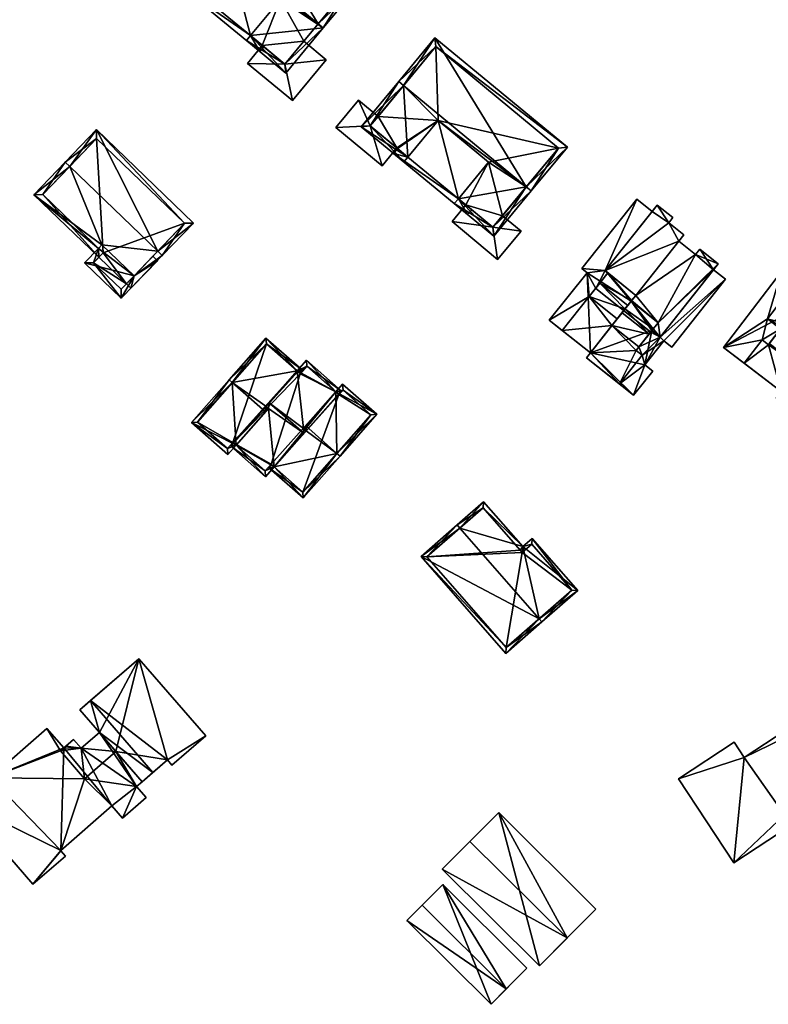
# Model space of a CAD drawing. Header units: inches. Extents: x 2685601 to 2690022, y 1235992 to 1239010.
# Tile 305 of 390: x 2689360 to 2689449, y 1237759 to 1237876. Entities that reach past the tile are written whole.
import ezdxf

# ---------------------------------------------------------------- set-up
doc = ezdxf.new("R2010")
doc.units = ezdxf.units.IN
doc.header["$MEASUREMENT"] = 0
doc.layers.add('Gebaeude Einzelhaus', color=10, linetype='Continuous')
doc.layers.add('Treibhaus', color=10, linetype='Continuous')

msp = doc.modelspace()

# ---------------------------------------------------------------- meshes
at = {"layer": 'Gebaeude Einzelhaus'}
mesh = msp.add_polyface(dxfattribs=at)
corners = [(2689395.465, 1237875.663, 497.485), (2689396.043, 1237875.185, 497.485), (2689400.353, 1237880.396, 493.787), (2689384.594, 1237893.431, 493.787), (2689380.861, 1237887.742, 497.485), (2689380.283, 1237888.22, 497.485), (2689381.381, 1237879.222, 494.184), (2689375.831, 1237882.838, 493.787), (2689380.903, 1237878.644, 493.787), (2689384.979, 1237883.571, 497.174), (2689390.976, 1237878.61, 497.174), (2689387.379, 1237874.261, 494.185), (2689391.591, 1237869.804, 493.787), (2689386.9, 1237873.683, 493.787), (2689399.296, 1237880.296, 494.198), (2689384.694, 1237892.375, 494.197), (2689376.888, 1237882.938, 494.184), (2689391.491, 1237870.86, 494.184), (2689384.979, 1237883.571, 496.19), (2689381.381, 1237879.222, 493.316), (2689387.379, 1237874.261, 493.316), (2689390.976, 1237878.61, 496.19), (2689379.669, 1237879.664, 492.934), (2689380.147, 1237880.242, 493.316), (2689388.489, 1237872.369, 492.934), (2689388.967, 1237872.947, 493.316), (2689388.8, 1237873.085, 491.044), (2689387.379, 1237874.261, 484.621), (2689388.8, 1237873.085, 484.621), (2689391.491, 1237870.86, 491.044), (2689393.74, 1237873.578, 491.044), (2689399.296, 1237880.296, 484.621), (2689393.74, 1237873.578, 484.621), (2689384.694, 1237892.375, 484.621), (2689379.137, 1237885.656, 491.044), (2689379.137, 1237885.656, 484.621), (2689376.888, 1237882.938, 491.044), (2689379.812, 1237880.52, 491.044), (2689381.381, 1237879.222, 484.621), (2689380.147, 1237880.242, 484.621), (2689379.812, 1237880.52, 484.621), (2689390.976, 1237878.61, 484.621), (2689384.979, 1237883.571, 484.621), (2689376.888, 1237882.938, 484.621), (2689391.491, 1237870.86, 484.621)]
mesh.append_faces([[corners[k] for k in face] for face in [(20, 22, 19), (19, 22, 23), (20, 24, 22), (20, 25, 24), (25, 20, 24), (24, 20, 22), (19, 23, 22), (19, 22, 20), (18, 20, 21), (18, 19, 20), (12, 17, 1), (1, 17, 0), (12, 13, 17), (17, 13, 11), (5, 16, 7), (7, 16, 8), (8, 16, 6), (5, 4, 16), (3, 15, 5), (5, 15, 4), (14, 1, 0), (3, 2, 15), (15, 2, 14), (14, 2, 1), (11, 1, 10), (13, 12, 11), (11, 12, 1), (10, 1, 9), (4, 9, 0), (0, 9, 1), (4, 6, 9), (5, 7, 4), (4, 7, 6), (6, 7, 8), (0, 3, 4), (4, 3, 5), (0, 2, 3), (0, 1, 2)]], dxfattribs={"color": 13})
mesh.append_faces([[corners[k] for k in face] for face in [(38, 42, 27), (27, 42, 41), (20, 19, 27), (27, 19, 38), (28, 32, 44), (35, 40, 43), (31, 42, 33), (33, 42, 35), (35, 42, 40), (40, 42, 39), (39, 42, 38), (27, 41, 28), (28, 41, 32), (32, 41, 31), (31, 41, 42), (39, 37, 40), (37, 16, 36), (37, 6, 16), (37, 19, 6), (39, 38, 37), (37, 38, 19), (16, 34, 36), (34, 33, 35), (34, 15, 33), (16, 4, 34), (34, 4, 15), (15, 31, 33), (15, 14, 31), (30, 17, 29), (30, 0, 17), (30, 14, 0), (32, 31, 30), (30, 31, 14), (20, 17, 11), (20, 26, 17), (17, 26, 29), (20, 27, 26), (26, 27, 28), (11, 21, 20), (11, 10, 21), (18, 21, 9), (9, 21, 10), (9, 6, 18), (18, 6, 19)]], dxfattribs={"color": 41})
mesh = msp.add_polyface(dxfattribs=at)
corners = [(2689391.491, 1237870.86, 491.044), (2689392.398, 1237866.518, 491.044), (2689396.41, 1237871.369, 491.044), (2689387.035, 1237870.951, 491.044), (2689393.74, 1237873.578, 491.044), (2689388.8, 1237873.085, 491.044), (2689392.398, 1237866.518, 484.621), (2689387.035, 1237870.951, 484.621), (2689396.41, 1237871.369, 484.621), (2689393.74, 1237873.578, 484.621), (2689388.8, 1237873.085, 484.621), (2689391.491, 1237870.86, 484.621)]
mesh.append_faces([[corners[k] for k in face] for face in [(3, 0, 5), (0, 2, 4), (3, 1, 0), (0, 1, 2)]], dxfattribs={"color": 13})
mesh.append_faces([[corners[k] for k in face] for face in [(6, 11, 8), (8, 11, 9), (6, 7, 11), (11, 7, 10), (7, 5, 10), (7, 3, 5), (4, 2, 9), (9, 2, 8), (2, 1, 8), (8, 1, 6), (1, 3, 6), (6, 3, 7)]], dxfattribs={"color": 41})
mesh = msp.add_polyface(dxfattribs=at)
corners = [(2689420.218, 1237856.243, 497.165), (2689425.105, 1237860.976, 493.467), (2689409.346, 1237874.011, 493.467), (2689420.795, 1237855.765, 497.165), (2689405.613, 1237868.322, 497.165), (2689405.035, 1237868.8, 497.165), (2689406.133, 1237859.802, 493.864), (2689400.584, 1237863.418, 493.467), (2689405.655, 1237859.224, 493.467), (2689409.731, 1237864.151, 496.854), (2689415.729, 1237859.19, 496.854), (2689412.131, 1237854.841, 493.865), (2689416.344, 1237850.384, 493.467), (2689411.653, 1237854.263, 493.467), (2689409.446, 1237872.955, 493.877), (2689424.049, 1237860.876, 493.877), (2689401.64, 1237863.518, 493.864), (2689416.244, 1237851.44, 493.864), (2689409.731, 1237864.151, 495.87), (2689406.133, 1237859.802, 492.996), (2689412.131, 1237854.842, 492.996), (2689415.729, 1237859.19, 495.87), (2689404.421, 1237860.244, 492.614), (2689404.899, 1237860.822, 492.996), (2689413.72, 1237853.528, 492.996), (2689413.241, 1237852.949, 492.614), (2689413.02, 1237854.106, 490.19), (2689412.131, 1237854.841, 484.477), (2689413.02, 1237854.106, 484.477), (2689416.244, 1237851.44, 490.19), (2689417.393, 1237852.828, 490.19), (2689424.049, 1237860.876, 484.477), (2689417.393, 1237852.828, 484.477), (2689409.446, 1237872.955, 484.477), (2689402.569, 1237864.641, 484.477), (2689402.569, 1237864.641, 490.19), (2689401.64, 1237863.518, 490.19), (2689404.812, 1237860.895, 490.19), (2689406.133, 1237859.802, 484.477), (2689404.899, 1237860.822, 484.477), (2689404.812, 1237860.895, 484.477), (2689416.244, 1237851.44, 484.477), (2689415.729, 1237859.19, 484.477), (2689409.731, 1237864.151, 484.477), (2689401.64, 1237863.518, 484.477)]
mesh.append_faces([[corners[k] for k in face] for face in [(22, 20, 25), (25, 20, 24), (22, 19, 20), (22, 23, 19), (20, 22, 25), (24, 20, 25), (22, 19, 23), (19, 22, 20), (18, 20, 21), (18, 19, 20), (0, 15, 3), (17, 0, 3), (12, 17, 3), (13, 17, 12), (11, 17, 13), (8, 16, 6), (7, 16, 8), (4, 16, 5), (14, 4, 5), (5, 16, 7), (2, 14, 5), (15, 14, 1), (3, 15, 1), (1, 14, 2), (0, 12, 3), (0, 11, 12), (12, 11, 13), (0, 10, 11), (4, 9, 0), (0, 9, 10), (4, 6, 9), (5, 7, 4), (4, 7, 6), (6, 7, 8), (0, 2, 4), (4, 2, 5), (3, 1, 0), (0, 1, 2)]], dxfattribs={"color": 13})
mesh.append_faces([[corners[k] for k in face] for face in [(38, 43, 27), (27, 43, 42), (20, 38, 27), (20, 19, 38), (34, 40, 44), (31, 43, 33), (33, 43, 34), (34, 43, 40), (40, 43, 39), (39, 43, 38), (32, 42, 31), (31, 42, 43), (32, 28, 42), (42, 28, 27), (32, 41, 28), (39, 37, 40), (37, 16, 36), (37, 19, 16), (16, 19, 6), (39, 38, 37), (37, 38, 19), (33, 35, 14), (14, 35, 4), (4, 35, 16), (16, 35, 36), (33, 34, 35), (14, 15, 33), (33, 15, 31), (0, 30, 15), (15, 30, 31), (31, 30, 32), (0, 17, 30), (30, 17, 29), (20, 17, 11), (20, 26, 17), (17, 26, 29), (20, 27, 26), (26, 27, 28), (21, 11, 10), (21, 20, 11), (18, 21, 9), (9, 21, 10), (9, 6, 18), (18, 6, 19)]], dxfattribs={"color": 41})
mesh = msp.add_polyface(dxfattribs=at)
corners = [(2689401.64, 1237863.518, 490.19), (2689403.045, 1237858.758, 490.19), (2689404.812, 1237860.895, 490.19), (2689397.54, 1237863.31, 490.19), (2689400.236, 1237866.571, 490.19), (2689402.569, 1237864.641, 490.19), (2689400.236, 1237866.571, 484.477), (2689402.569, 1237864.641, 484.477), (2689397.54, 1237863.31, 484.477), (2689403.045, 1237858.758, 484.477), (2689404.812, 1237860.895, 484.477), (2689401.64, 1237863.518, 484.477)]
mesh.append_faces([[corners[k] for k in face] for face in [(3, 0, 4), (4, 0, 5), (3, 1, 0), (0, 1, 2)]], dxfattribs={"color": 13})
mesh.append_faces([[corners[k] for k in face] for face in [(7, 11, 6), (6, 11, 8), (8, 11, 9), (9, 11, 10), (9, 10, 1), (1, 10, 2), (1, 3, 9), (9, 3, 8), (3, 4, 8), (8, 4, 6), (6, 5, 7), (6, 4, 5)]], dxfattribs={"color": 41})
mesh = msp.add_polyface(dxfattribs=at)
corners = [(2689376.358, 1237848.608, 495.21), (2689380.618, 1237851.954, 491.37), (2689369.063, 1237863.071, 491.37), (2689376.899, 1237848.088, 495.21), (2689365.884, 1237858.685, 495.21), (2689365.343, 1237859.205, 495.21), (2689373.528, 1237845.666, 492.305), (2689373.158, 1237844.2, 491.37), (2689372.618, 1237844.72, 491.37), (2689369.708, 1237849.34, 492.304), (2689361.603, 1237855.316, 491.37), (2689369.319, 1237848.935, 491.904), (2689369.339, 1237847.874, 491.37), (2689369.859, 1237848.415, 491.904), (2689379.558, 1237851.934, 491.906), (2689369.083, 1237862.011, 491.907), (2689362.663, 1237855.336, 491.903), (2689367.654, 1237847.204, 490.942), (2689372.013, 1237843.01, 490.942), (2689369.319, 1237848.935, 492.046), (2689376.305, 1237847.471, 493.787), (2689375.765, 1237847.991, 493.787), (2689369.859, 1237848.415, 492.046), (2689368.714, 1237847.224, 491.286), (2689371.993, 1237844.07, 491.287), (2689379.558, 1237851.934, 479.733), (2689372.618, 1237844.72, 479.733), (2689369.083, 1237862.011, 479.733), (2689362.663, 1237855.336, 479.733), (2689369.859, 1237848.415, 479.733), (2689369.339, 1237847.874, 479.733), (2689368.714, 1237847.224, 479.733), (2689371.993, 1237844.07, 479.733)]
mesh.append_faces([[corners[k] for k in face] for face in [(18, 6, 20), (20, 6, 21), (18, 24, 6), (19, 23, 17), (17, 23, 18), (18, 23, 24), (19, 22, 23), (19, 6, 9), (6, 20, 21), (6, 18, 20), (19, 17, 6), (6, 17, 18), (12, 11, 13), (5, 16, 10), (10, 16, 12), (12, 16, 11), (5, 4, 16), (2, 15, 5), (5, 15, 4), (3, 14, 1), (1, 14, 2), (2, 14, 15), (3, 0, 14), (6, 7, 8), (0, 3, 6), (6, 3, 7), (11, 12, 13), (9, 10, 11), (11, 10, 12), (9, 4, 10), (10, 4, 5), (6, 0, 9), (9, 0, 4), (6, 3, 0), (8, 7, 6), (6, 7, 3), (0, 2, 4), (4, 2, 5), (3, 1, 0), (0, 1, 2)]], dxfattribs={"color": 13})
mesh.append_faces([[corners[k] for k in face] for face in [(30, 26, 31), (31, 26, 32), (6, 24, 8), (8, 24, 26), (26, 24, 32), (24, 23, 32), (32, 23, 31), (23, 30, 31), (22, 12, 23), (23, 12, 30), (22, 13, 12), (19, 13, 22), (19, 11, 13), (19, 9, 11), (25, 29, 27), (27, 29, 28), (25, 26, 29), (29, 26, 30), (13, 29, 12), (12, 29, 30), (11, 29, 13), (11, 28, 29), (11, 16, 28), (16, 27, 28), (4, 15, 16), (16, 15, 27), (15, 14, 27), (27, 14, 25), (6, 14, 0), (6, 25, 14), (6, 8, 25), (25, 8, 26)]], dxfattribs={"color": 41})
mesh = msp.add_polyface(dxfattribs=at)
corners = [(2689440.363, 1237848.213, 495.387), (2689443.058, 1237847.09, 495.387), (2689440.91, 1237848.795, 495.387), (2689435.916, 1237840.093, 495.387), (2689436.144, 1237838.385, 495.387), (2689440.859, 1237848.836, 495.387), (2689433.243, 1237843.336, 495.387), (2689438.361, 1237849.78, 495.387), (2689437.174, 1237851.975, 495.387), (2689438.97, 1237850.548, 495.387), (2689429.595, 1237846.291, 495.387), (2689435.79, 1237854.09, 495.387), (2689437.669, 1237852.596, 495.387), (2689432.75, 1237842.717, 495.387), (2689432.696, 1237842.649, 495.387), (2689435.326, 1237839.348, 495.387), (2689435.173, 1237839.156, 495.387), (2689429.595, 1237846.291, 492.892), (2689426.839, 1237846.531, 492.892), (2689427.453, 1237846.043, 492.892), (2689433.385, 1237854.773, 492.892), (2689427.7, 1237843.193, 492.892), (2689422.961, 1237840.388, 492.892), (2689428.483, 1237844.176, 492.892), (2689424.5, 1237839.165, 492.892), (2689429.94, 1237846.012, 492.892), (2689435.192, 1237853.337, 492.892), (2689432.99, 1237831.456, 492.892), (2689435.261, 1237834.316, 492.892), (2689434.316, 1237835.066, 492.892), (2689434.018, 1237836.216, 492.892), (2689436.588, 1237837.925, 492.892), (2689431.301, 1237832.798, 492.892), (2689443.948, 1237845.251, 492.892), (2689437.533, 1237837.174, 492.892), (2689436.144, 1237838.385, 492.892), (2689442.506, 1237846.396, 492.892), (2689435.03, 1237838.976, 492.892), (2689435.173, 1237839.156, 492.892), (2689433.633, 1237837.216, 492.892), (2689433.295, 1237836.791, 492.892), (2689430.413, 1237839.774, 494.486), (2689434.83, 1237838.724, 495.895), (2689431.61, 1237841.281, 495.895), (2689433.633, 1237837.216, 494.486), (2689431.966, 1237841.73, 495.53), (2689432.696, 1237842.649, 494.783), (2689435.916, 1237840.093, 494.782), (2689427.7, 1237843.193, 494.486), (2689431.029, 1237840.549, 494.486), (2689428.966, 1237844.786, 495.895), (2689432.294, 1237842.143, 495.895), (2689429.94, 1237846.012, 494.811), (2689433.242, 1237843.337, 494.839), (2689431.301, 1237832.798, 494.486), (2689427.843, 1237836.508, 494.486), (2689427.374, 1237835.918, 494.486), (2689433.295, 1237836.791, 494.486), (2689424.5, 1237839.164, 494.486), (2689434.018, 1237836.216, 494.486), (2689443.058, 1237847.09, 482.502), (2689442.506, 1237846.396, 482.502), (2689440.91, 1237848.795, 482.502), (2689440.859, 1237848.836, 482.502), (2689440.363, 1237848.213, 482.502), (2689438.361, 1237849.78, 482.502), (2689438.97, 1237850.548, 482.502), (2689437.174, 1237851.975, 482.502), (2689437.669, 1237852.596, 482.502), (2689435.79, 1237854.09, 482.502), (2689435.193, 1237853.338, 482.502), (2689433.243, 1237843.336, 492.892), (2689432.696, 1237842.649, 492.892), (2689435.916, 1237840.093, 492.892), (2689429.595, 1237846.291, 482.502), (2689433.243, 1237843.336, 482.502), (2689435.916, 1237840.093, 482.502), (2689436.144, 1237838.385, 482.502), (2689435.173, 1237839.156, 482.502), (2689432.696, 1237842.649, 482.502), (2689433.385, 1237854.773, 482.502), (2689426.839, 1237846.531, 482.502), (2689427.453, 1237846.043, 482.502), (2689422.961, 1237840.388, 482.502), (2689427.843, 1237836.508, 482.502), (2689427.843, 1237836.508, 492.892), (2689427.374, 1237835.918, 492.892), (2689427.374, 1237835.918, 482.502), (2689432.99, 1237831.456, 482.502), (2689435.261, 1237834.316, 482.502), (2689434.316, 1237835.066, 482.502), (2689436.588, 1237837.925, 482.502), (2689437.533, 1237837.174, 482.502), (2689443.948, 1237845.251, 482.502), (2689435.03, 1237838.976, 494.486), (2689428.483, 1237844.176, 494.486)]
mesh.append_faces([[corners[k] for k in face] for face in [(58, 41, 48), (48, 41, 49), (41, 57, 44), (57, 54, 59), (58, 55, 41), (41, 55, 57), (57, 55, 54), (54, 55, 56), (50, 13, 52), (52, 13, 53), (50, 51, 13), (50, 45, 51), (50, 48, 45), (45, 48, 49), (45, 15, 46), (46, 15, 47), (43, 42, 45), (45, 42, 15), (44, 42, 41), (41, 42, 43), (30, 39, 40), (30, 35, 39), (39, 35, 37), (37, 35, 38), (35, 33, 36), (30, 31, 35), (35, 31, 33), (33, 31, 34), (27, 29, 32), (32, 29, 30), (30, 29, 31), (27, 28, 29), (20, 17, 26), (17, 23, 25), (21, 22, 24), (17, 19, 23), (23, 19, 21), (21, 19, 22), (20, 18, 17), (17, 18, 19), (4, 15, 16), (4, 3, 15), (3, 13, 14), (3, 6, 13), (10, 8, 11), (11, 8, 12), (6, 7, 10), (10, 7, 8), (8, 7, 9), (3, 0, 6), (6, 0, 7), (0, 2, 5), (4, 1, 3), (3, 1, 0), (0, 1, 2)]], dxfattribs={"color": 13})
mesh.append_faces([[corners[k] for k in face] for face in [(21, 24, 48), (48, 24, 58), (95, 94, 23), (23, 94, 37), (57, 39, 44), (57, 40, 39), (30, 40, 59), (59, 40, 57), (59, 54, 30), (30, 54, 32), (56, 32, 54), (56, 86, 32), (55, 85, 56), (56, 85, 86), (58, 85, 55), (58, 24, 85), (88, 90, 89), (91, 93, 92), (90, 77, 91), (91, 77, 93), (93, 77, 61), (90, 78, 77), (78, 79, 76), (79, 74, 75), (74, 80, 70), (74, 81, 80), (79, 82, 74), (74, 82, 81), (88, 84, 90), (90, 84, 78), (78, 84, 79), (79, 84, 82), (82, 84, 83), (88, 87, 84), (36, 33, 61), (61, 33, 93), (33, 34, 93), (93, 34, 92), (34, 31, 92), (92, 31, 91), (31, 29, 91), (91, 29, 90), (29, 28, 90), (90, 28, 89), (28, 27, 89), (89, 27, 88), (32, 88, 27), (32, 87, 88), (32, 86, 87), (85, 84, 86), (86, 84, 87), (24, 84, 85), (22, 83, 24), (24, 83, 84), (22, 19, 83), (83, 19, 82), (19, 18, 82), (82, 18, 81), (18, 20, 81), (81, 20, 80), (80, 26, 70), (80, 20, 26), (25, 48, 52), (52, 48, 50), (25, 21, 48), (45, 14, 51), (51, 14, 13), (45, 46, 14), (45, 49, 43), (43, 49, 41), (44, 16, 42), (42, 16, 15), (44, 37, 16), (16, 37, 38), (44, 39, 37), (75, 76, 79), (76, 77, 78), (76, 61, 77), (61, 62, 60), (75, 64, 76), (76, 64, 61), (61, 64, 62), (62, 64, 63), (74, 65, 75), (75, 65, 64), (70, 67, 74), (74, 67, 65), (65, 67, 66), (70, 69, 67), (67, 69, 68), (4, 16, 35), (35, 16, 38), (3, 47, 15), (46, 3, 14), (72, 47, 46), (46, 47, 3), (72, 73, 47), (53, 13, 6), (25, 10, 17), (25, 53, 10), (10, 53, 6), (25, 71, 53), (10, 26, 17), (26, 69, 70), (10, 11, 26), (26, 11, 69), (11, 12, 69), (69, 12, 68), (12, 8, 68), (68, 8, 67), (8, 9, 67), (67, 9, 66), (7, 66, 9), (7, 65, 66), (0, 64, 7), (7, 64, 65), (5, 63, 0), (0, 63, 64), (2, 62, 5), (5, 62, 63), (1, 60, 2), (2, 60, 62), (1, 36, 60), (60, 36, 61), (1, 4, 36), (36, 4, 35)]], dxfattribs={"color": 41})
mesh = msp.add_polyface(dxfattribs=at)
corners = [(2689416.244, 1237851.44, 490.19), (2689416.811, 1237847.631, 490.19), (2689419.6, 1237851.003, 490.19), (2689411.38, 1237852.124, 490.19), (2689417.393, 1237852.828, 490.19), (2689413.02, 1237854.106, 490.19), (2689417.393, 1237852.828, 484.477), (2689419.6, 1237851.003, 484.477), (2689411.38, 1237852.124, 484.477), (2689413.02, 1237854.106, 484.477), (2689416.811, 1237847.631, 484.477), (2689416.244, 1237851.44, 484.477)]
mesh.append_faces([[corners[k] for k in face] for face in [(3, 0, 5), (0, 2, 4), (3, 1, 0), (0, 1, 2)]], dxfattribs={"color": 13})
mesh.append_faces([[corners[k] for k in face] for face in [(11, 8, 9), (11, 10, 8), (6, 7, 11), (11, 7, 10), (2, 1, 7), (7, 1, 10), (1, 3, 10), (10, 3, 8), (8, 5, 9), (8, 3, 5), (7, 6, 2), (2, 6, 4)]], dxfattribs={"color": 41})
mesh = msp.add_polyface(dxfattribs=at)
corners = [(2689458.311, 1237834.745, 492.157), (2689457.821, 1237831.99, 492.157), (2689458.858, 1237833.348, 492.157), (2689456.205, 1237831.986, 492.157), (2689456.468, 1237831.786, 492.157), (2689458.159, 1237831.732, 492.157), (2689458.918, 1237834.283, 492.157), (2689459.414, 1237832.923, 492.157), (2689464.015, 1237838.953, 492.157), (2689463.046, 1237839.693, 492.157), (2689455.075, 1237827.235, 492.157), (2689453.76, 1237828.238, 492.157), (2689458.379, 1237831.565, 492.157), (2689458.911, 1237842.846, 492.157), (2689461.051, 1237841.213, 492.157), (2689458.911, 1237842.848, 492.157), (2689448.273, 1237838.04, 492.157), (2689450.479, 1237839.36, 492.157), (2689448.94, 1237840.534, 492.157), (2689449.03, 1237837.461, 492.157), (2689450.6, 1237846.166, 492.157), (2689452.268, 1237844.894, 492.157), (2689443.706, 1237837.134, 492.157), (2689446.158, 1237835.269, 492.157), (2689450.666, 1237839.606, 495.381), (2689454.615, 1237837.216, 494.954), (2689450.968, 1237839.999, 494.954), (2689453.977, 1237836.381, 495.861), (2689450.066, 1237838.819, 496.235), (2689453.714, 1237836.036, 496.235), (2689452.787, 1237834.821, 494.539), (2689449.139, 1237837.604, 494.539), (2689449.03, 1237837.461, 494.539), (2689448.273, 1237838.04, 494.539), (2689446.158, 1237835.269, 494.539), (2689450.568, 1237831.913, 494.539), (2689453.76, 1237828.238, 494.539), (2689449.97, 1237831.129, 494.539), (2689456.205, 1237831.986, 494.539), (2689456.468, 1237831.786, 494.539), (2689456.628, 1237832.54, 494.539), (2689453.101, 1237835.232, 494.539), (2689457.754, 1237834.015, 496.235), (2689454.226, 1237836.706, 496.235), (2689454.832, 1237837.5, 495.381), (2689458.36, 1237834.809, 495.381), (2689455.253, 1237838.051, 494.788), (2689458.788, 1237835.37, 494.778), (2689457.79, 1237841.378, 495.381), (2689461.051, 1237841.213, 495.381), (2689458.911, 1237842.846, 495.381), (2689458.788, 1237835.37, 495.381), (2689463.535, 1237840.333, 495.381), (2689461.541, 1237841.855, 495.381), (2689454.789, 1237842.97, 495.381), (2689455.133, 1237843.421, 495.381), (2689455.253, 1237838.051, 495.381), (2689450.968, 1237839.999, 495.381), (2689452.268, 1237844.894, 495.381), (2689448.94, 1237840.534, 495.381), (2689450.479, 1237839.36, 495.381), (2689454.615, 1237837.216, 495.381), (2689458.918, 1237834.283, 495.381), (2689458.311, 1237834.745, 495.381), (2689449.03, 1237837.461, 494.339), (2689450.568, 1237831.913, 492.157), (2689449.97, 1237831.129, 492.157), (2689458.311, 1237834.745, 494.539), (2689458.159, 1237831.732, 482.797), (2689458.379, 1237831.565, 482.797), (2689457.821, 1237831.99, 482.797), (2689458.858, 1237833.348, 482.797), (2689459.414, 1237832.923, 482.797), (2689464.015, 1237838.953, 482.797), (2689463.046, 1237839.693, 482.797), (2689461.052, 1237841.214, 482.797), (2689458.912, 1237842.847, 482.797), (2689457.945, 1237841.581, 492.157), (2689457.852, 1237841.459, 482.797), (2689457.852, 1237841.459, 492.157), (2689457.79, 1237841.378, 492.157), (2689457.79, 1237841.378, 482.797), (2689455.133, 1237843.421, 492.157), (2689455.133, 1237843.421, 482.797), (2689454.789, 1237842.97, 492.157), (2689454.789, 1237842.97, 482.797), (2689450.6, 1237846.166, 482.797), (2689443.706, 1237837.134, 482.797), (2689450.568, 1237831.913, 482.797), (2689449.97, 1237831.129, 482.797), (2689455.075, 1237827.235, 482.797), (2689463.535, 1237840.333, 482.797), (2689461.541, 1237841.855, 482.797), (2689454.615, 1237837.216, 492.157), (2689450.968, 1237839.999, 492.157), (2689455.253, 1237838.051, 492.157), (2689458.788, 1237835.37, 492.157)]
mesh.append_faces([[corners[k] for k in face] for face in [(62, 45, 63), (52, 51, 62), (62, 51, 45), (56, 57, 44), (44, 57, 61), (57, 59, 24), (24, 59, 60), (57, 58, 59), (56, 54, 57), (57, 54, 58), (51, 48, 56), (56, 48, 54), (54, 48, 55), (53, 49, 52), (52, 49, 51), (51, 49, 48), (48, 49, 50), (44, 45, 46), (46, 45, 47), (43, 42, 44), (44, 42, 45), (27, 42, 43), (27, 40, 42), (27, 41, 40), (32, 30, 31), (30, 40, 41), (30, 38, 40), (38, 36, 39), (32, 35, 30), (30, 35, 38), (38, 35, 36), (36, 35, 37), (32, 34, 35), (32, 33, 34), (29, 28, 30), (30, 28, 31), (27, 28, 29), (27, 24, 28), (27, 25, 24), (24, 25, 26), (16, 22, 23), (16, 18, 22), (22, 18, 20), (20, 18, 21), (19, 17, 16), (16, 17, 18), (13, 14, 15), (5, 4, 12), (12, 4, 10), (10, 4, 11), (6, 8, 9), (6, 7, 8), (0, 2, 6), (6, 2, 7), (5, 1, 4), (4, 1, 3), (3, 1, 0), (0, 1, 2)]], dxfattribs={"color": 13})
mesh.append_faces([[corners[k] for k in face] for face in [(75, 92, 74), (74, 92, 91), (62, 67, 6), (6, 67, 0), (62, 63, 67), (45, 51, 47), (47, 95, 96), (51, 46, 47), (47, 46, 95), (51, 56, 46), (56, 44, 46), (26, 25, 57), (57, 25, 61), (94, 93, 26), (26, 93, 25), (24, 26, 57), (60, 59, 17), (17, 59, 18), (59, 58, 18), (18, 58, 21), (54, 84, 58), (58, 84, 21), (55, 82, 54), (54, 82, 84), (48, 80, 55), (55, 80, 82), (48, 79, 80), (48, 77, 79), (48, 50, 77), (77, 50, 13), (14, 13, 49), (49, 13, 50), (92, 14, 53), (53, 14, 49), (92, 75, 14), (53, 52, 92), (92, 52, 91), (91, 9, 74), (9, 62, 6), (91, 52, 9), (9, 52, 62), (75, 78, 76), (75, 81, 78), (81, 85, 83), (85, 87, 86), (81, 88, 85), (85, 88, 87), (88, 90, 89), (90, 68, 69), (88, 70, 90), (90, 70, 68), (74, 71, 75), (75, 71, 81), (81, 71, 88), (88, 71, 70), (74, 73, 71), (71, 73, 72), (12, 10, 69), (69, 10, 90), (11, 90, 10), (11, 89, 90), (11, 66, 89), (66, 65, 89), (89, 65, 88), (23, 88, 65), (23, 87, 88), (23, 22, 87), (22, 20, 87), (87, 20, 86), (21, 86, 20), (21, 85, 86), (21, 84, 85), (82, 83, 84), (84, 83, 85), (80, 81, 82), (82, 81, 83), (79, 78, 80), (80, 78, 81), (76, 77, 13), (76, 78, 77), (77, 78, 79), (14, 76, 15), (14, 75, 76), (8, 73, 9), (9, 73, 74), (8, 7, 73), (73, 7, 72), (7, 2, 72), (72, 2, 71), (2, 1, 71), (71, 1, 70), (1, 5, 70), (70, 5, 68), (5, 12, 68), (68, 12, 69), (44, 61, 43), (43, 61, 27), (27, 61, 25), (42, 63, 45), (42, 67, 63), (42, 40, 67), (33, 64, 16), (16, 64, 19), (33, 32, 64), (31, 64, 32), (3, 40, 38), (3, 0, 40), (40, 0, 67), (4, 3, 39), (39, 3, 38), (11, 4, 36), (36, 4, 39), (66, 11, 37), (37, 11, 36), (65, 66, 35), (35, 66, 37), (23, 65, 34), (34, 65, 35), (16, 23, 33), (33, 23, 34), (27, 29, 41), (41, 29, 30), (31, 17, 64), (64, 17, 19), (28, 60, 31), (31, 60, 17), (28, 24, 60)]], dxfattribs={"color": 41})
mesh = msp.add_polyface(dxfattribs=at)
corners = [(2689393.702, 1237827.498, 490.086), (2689389.604, 1237830.566, 490.232), (2689393.733, 1237826.929, 490.232), (2689392.938, 1237834.35, 488.421), (2689394.001, 1237827.234, 490.086), (2689397.551, 1237831.867, 487.995), (2689398.181, 1237831.979, 487.815), (2689397.85, 1237831.603, 487.995), (2689394.053, 1237835.616, 487.815), (2689389.52, 1237829.89, 490.034), (2689390.215, 1237822.935, 488.364), (2689389.232, 1237830.144, 490.034), (2689385.67, 1237825.52, 487.99), (2689385.051, 1237825.399, 487.815), (2689385.381, 1237825.774, 487.99), (2689389.181, 1237821.761, 487.815), (2689394.098, 1237834.91, 487.995), (2689393.035, 1237834.265, 488.421), (2689393.308, 1237834.014, 488.424), (2689389.136, 1237822.468, 487.991), (2689389.84, 1237823.266, 488.364), (2689385.67, 1237825.52, 488.343), (2689380.379, 1237828.213, 487.815), (2689384.694, 1237824.411, 487.815), (2689385.222, 1237832.953, 490.232), (2689384.846, 1237833.284, 490.232), (2689389.161, 1237829.483, 490.232), (2689393.551, 1237834.465, 487.815), (2689393.035, 1237834.265, 487.994), (2689393.223, 1237834.092, 487.996), (2689392.938, 1237834.35, 487.994), (2689389.236, 1237838.266, 487.815), (2689381.085, 1237828.258, 487.994), (2689384.649, 1237825.118, 487.994), (2689385.295, 1237825.85, 488.343), (2689389.281, 1237837.56, 487.997), (2689393.966, 1237827.798, 490.232), (2689397.673, 1237824.532, 490.232), (2689390.215, 1237822.935, 487.997), (2689389.585, 1237822.825, 487.815), (2689389.915, 1237823.2, 487.997), (2689393.668, 1237819.229, 487.815), (2689398.049, 1237824.201, 490.232), (2689397.551, 1237831.867, 488.26), (2689402.441, 1237829.188, 487.815), (2689398.359, 1237832.784, 487.815), (2689393.623, 1237819.935, 487.997), (2689401.735, 1237829.143, 487.997), (2689398.404, 1237832.078, 487.997), (2689397.926, 1237831.536, 488.26), (2689385.381, 1237825.774, 479.004), (2689389.136, 1237822.468, 479.004), (2689389.84, 1237823.266, 479.004), (2689390.215, 1237822.935, 479.004), (2689397.551, 1237831.867, 479.004), (2689397.85, 1237831.603, 479.004), (2689394.098, 1237834.91, 479.004), (2689393.308, 1237834.014, 479.004), (2689393.035, 1237834.265, 479.004), (2689392.938, 1237834.35, 479.004), (2689389.281, 1237837.56, 479.004), (2689381.085, 1237828.258, 479.004), (2689384.649, 1237825.118, 479.004), (2689385.295, 1237825.85, 479.004), (2689393.623, 1237819.935, 479.004), (2689401.735, 1237829.143, 479.004), (2689398.404, 1237832.078, 479.004), (2689397.926, 1237831.536, 479.004)]
mesh.append_faces([[corners[k] for k in face] for face in [(44, 48, 45), (45, 48, 43), (43, 48, 49), (42, 47, 44), (44, 47, 48), (42, 37, 47), (39, 46, 41), (41, 46, 42), (42, 46, 37), (39, 38, 46), (39, 40, 38), (37, 43, 36), (42, 44, 37), (37, 44, 43), (43, 44, 45), (37, 41, 42), (37, 38, 41), (41, 38, 39), (39, 38, 40), (37, 4, 38), (37, 36, 4), (4, 36, 0), (27, 35, 31), (31, 35, 25), (25, 35, 24), (27, 30, 35), (29, 28, 27), (27, 28, 30), (22, 33, 23), (23, 33, 21), (21, 33, 34), (25, 32, 22), (22, 32, 33), (25, 24, 32), (11, 26, 9), (30, 24, 11), (11, 24, 26), (30, 31, 24), (24, 31, 25), (30, 27, 31), (30, 28, 27), (27, 28, 29), (24, 21, 26), (25, 22, 24), (24, 22, 21), (21, 22, 23), (12, 13, 14), (12, 19, 13), (13, 19, 15), (15, 19, 10), (10, 19, 20), (8, 16, 3), (3, 16, 17), (17, 16, 18), (8, 6, 16), (16, 6, 5), (5, 6, 7), (10, 12, 15), (15, 12, 13), (13, 12, 14), (10, 9, 12), (9, 1, 11), (10, 2, 9), (9, 2, 1), (3, 5, 8), (8, 5, 6), (6, 5, 7), (3, 0, 5), (0, 2, 4), (3, 1, 0), (0, 1, 2)]], dxfattribs={"color": 13})
mesh.append_faces([[corners[k] for k in face] for face in [(65, 67, 66), (67, 53, 55), (65, 64, 67), (67, 64, 53), (43, 5, 36), (36, 5, 0), (49, 7, 43), (43, 7, 5), (49, 67, 7), (7, 67, 55), (49, 48, 67), (67, 48, 66), (48, 47, 66), (66, 47, 65), (37, 65, 47), (37, 64, 65), (37, 46, 64), (38, 64, 46), (38, 53, 64), (59, 63, 60), (60, 63, 61), (61, 63, 62), (59, 50, 63), (34, 14, 21), (21, 14, 12), (34, 63, 14), (14, 63, 50), (34, 33, 63), (63, 33, 62), (33, 32, 62), (62, 32, 61), (24, 61, 32), (24, 60, 61), (24, 35, 60), (30, 60, 35), (30, 59, 60), (26, 12, 9), (26, 21, 12), (50, 52, 51), (52, 54, 53), (53, 54, 55), (50, 57, 52), (52, 57, 54), (54, 57, 56), (50, 58, 57), (50, 59, 58), (18, 28, 17), (18, 57, 28), (28, 57, 58), (28, 3, 17), (28, 30, 3), (28, 58, 30), (30, 58, 59), (18, 16, 57), (57, 16, 56), (5, 56, 16), (5, 54, 56), (5, 7, 54), (54, 7, 55), (2, 38, 4), (2, 10, 38), (20, 38, 10), (20, 52, 38), (38, 52, 53), (20, 19, 52), (52, 19, 51), (12, 51, 19), (12, 50, 51), (12, 14, 50), (1, 30, 11), (1, 3, 30)]], dxfattribs={"color": 41})
mesh = msp.add_polyface(dxfattribs=at)
corners = [(2689419.793, 1237813.439, 485.072), (2689426.335, 1237808.22, 484.64), (2689420.916, 1237814.421, 484.64), (2689421.732, 1237804.862, 486.283), (2689422.061, 1237804.485, 486.283), (2689412.315, 1237815.64, 486.283), (2689415.136, 1237818.769, 485.072), (2689411.986, 1237816.016, 486.283), (2689407.694, 1237812.265, 484.64), (2689417.768, 1237800.734, 484.64), (2689415.089, 1237818.064, 485.217), (2689408.399, 1237812.218, 484.784), (2689417.815, 1237801.439, 484.784), (2689425.63, 1237808.268, 484.785), (2689420.869, 1237813.716, 484.785), (2689419.508, 1237813.018, 485.214), (2689419.745, 1237812.733, 485.217), (2689415.089, 1237818.064, 476.716), (2689419.508, 1237813.018, 476.716), (2689408.399, 1237812.218, 476.716), (2689417.815, 1237801.439, 476.716), (2689425.63, 1237808.268, 476.716), (2689420.869, 1237813.716, 476.716), (2689419.745, 1237812.733, 476.716)]
mesh.append_faces([[corners[k] for k in face] for face in [(14, 16, 0), (0, 16, 15), (15, 10, 0), (13, 14, 2), (2, 14, 0), (1, 13, 2), (3, 13, 4), (12, 3, 4), (4, 13, 1), (9, 12, 4), (11, 12, 8), (8, 12, 9), (5, 11, 7), (10, 5, 7), (7, 11, 8), (0, 10, 6), (6, 10, 7), (3, 9, 4), (7, 8, 5), (5, 8, 3), (3, 8, 9), (5, 6, 7), (3, 0, 5), (5, 0, 6), (4, 1, 3), (3, 1, 0), (0, 1, 2)]], dxfattribs={"color": 13})
mesh.append_faces([[corners[k] for k in face] for face in [(21, 23, 22), (20, 23, 21), (19, 23, 20), (18, 23, 19), (18, 19, 17), (15, 23, 18), (16, 23, 15), (22, 23, 14), (14, 23, 16), (21, 22, 13), (13, 22, 14), (20, 21, 3), (3, 21, 13), (12, 20, 3), (19, 20, 12), (11, 19, 12), (17, 19, 5), (5, 19, 11), (10, 17, 5), (18, 17, 15), (15, 17, 10)]], dxfattribs={"color": 41})
mesh = msp.add_polyface(dxfattribs=at)
corners = [(2689446.14, 1237788.351, 487.27), (2689444.951, 1237790.161, 487.268), (2689438.34, 1237785.816, 486.301), (2689444.919, 1237775.808, 486.301), (2689450.938, 1237781.505, 487.299), (2689451.736, 1237780.288, 487.299), (2689456.893, 1237793.579, 488.719), (2689460.538, 1237787.815, 488.705), (2689471.405, 1237792.535, 490.134), (2689461.649, 1237786.123, 488.705), (2689467.564, 1237798.69, 490.154), (2689482.289, 1237797.944, 491.61), (2689472.206, 1237791.316, 490.134), (2689477.504, 1237805.224, 491.61), (2689466.69, 1237800.018, 490.154), (2689456.049, 1237794.864, 488.719), (2689460.538, 1237787.815, 477.711), (2689450.938, 1237781.505, 477.711), (2689461.649, 1237786.123, 477.711), (2689471.405, 1237792.535, 477.711), (2689472.206, 1237791.316, 477.711), (2689482.289, 1237797.944, 477.711), (2689477.504, 1237805.224, 477.711), (2689467.564, 1237798.69, 477.711), (2689466.69, 1237800.018, 477.711), (2689456.893, 1237793.579, 477.711), (2689456.049, 1237794.864, 477.711), (2689446.14, 1237788.351, 477.711), (2689444.951, 1237790.161, 477.711), (2689438.34, 1237785.816, 477.711), (2689444.919, 1237775.808, 477.711), (2689451.736, 1237780.288, 477.711)]
mesh.append_faces([[corners[k] for k in face] for face in [(0, 6, 15), (6, 10, 14), (10, 8, 13), (13, 8, 11), (11, 8, 12), (6, 7, 10), (10, 7, 8), (8, 7, 9), (0, 4, 6), (6, 4, 7), (0, 3, 4), (4, 3, 5), (0, 2, 3), (0, 1, 2)]], dxfattribs={"color": 13})
mesh.append_faces([[corners[k] for k in face] for face in [(30, 17, 31), (16, 19, 18), (19, 21, 20), (19, 22, 21), (16, 23, 19), (19, 23, 22), (17, 25, 16), (16, 25, 23), (23, 25, 24), (28, 27, 29), (29, 27, 30), (30, 27, 17), (17, 27, 25), (25, 27, 26), (4, 5, 17), (17, 5, 31), (5, 3, 31), (31, 3, 30), (3, 2, 30), (30, 2, 29), (2, 28, 29), (2, 1, 28), (1, 27, 28), (1, 0, 27), (0, 26, 27), (0, 15, 26), (15, 6, 26), (26, 6, 25), (6, 24, 25), (6, 14, 24), (14, 10, 24), (24, 10, 23), (10, 22, 23), (10, 13, 22), (13, 11, 22), (22, 11, 21), (11, 12, 21), (21, 12, 20), (12, 8, 20), (20, 8, 19), (8, 9, 19), (19, 9, 18), (9, 7, 18), (18, 7, 16), (7, 4, 16), (16, 4, 17)]], dxfattribs={"color": 41})
mesh = msp.add_polyface(dxfattribs=at)
corners = [(2689364.761, 1237789.128, 482.633), (2689363.165, 1237791.776, 482.633), (2689356.409, 1237785.924, 482.633), (2689365.168, 1237789.48, 482.633), (2689347.985, 1237793.453, 482.633), (2689349.071, 1237794.394, 482.633), (2689352.995, 1237783.074, 482.633), (2689364.801, 1237777.28, 482.633), (2689367.633, 1237785.813, 482.633), (2689338.066, 1237787.694, 482.633), (2689343.033, 1237799.17, 482.633), (2689342.211, 1237785.668, 482.633), (2689344.704, 1237782.789, 482.633), (2689333.14, 1237790.603, 482.633), (2689336.69, 1237786.504, 482.633), (2689340.846, 1237784.485, 482.633), (2689346.504, 1237777.453, 482.633), (2689343.091, 1237781.393, 482.633), (2689361.505, 1237773.249, 482.633), (2689364.835, 1237777.241, 482.633), (2689365.384, 1237776.608, 482.633), (2689370.909, 1237782.571, 482.633), (2689373.833, 1237784.898, 482.633), (2689372.163, 1237781.124, 482.633), (2689374.984, 1237783.569, 482.633), (2689371.374, 1237789.053, 482.633), (2689374.483, 1237785.462, 482.633), (2689369.414, 1237791.316, 484.023), (2689374.114, 1237800.1, 484.023), (2689367.081, 1237794.009, 484.023), (2689371.374, 1237789.053, 484.023), (2689377.501, 1237788.075, 484.023), (2689382.066, 1237790.919, 484.023), (2689367.256, 1237789.448, 484.023), (2689364.761, 1237789.128, 484.023), (2689366.345, 1237790.499, 484.023), (2689367.633, 1237785.813, 484.023), (2689374.484, 1237785.461, 484.023), (2689378.05, 1237787.441, 484.023), (2689367.081, 1237794.009, 470.612), (2689368.354, 1237795.111, 482.633), (2689368.354, 1237795.111, 470.612), (2689367.081, 1237794.009, 482.633), (2689369.414, 1237791.316, 470.612), (2689369.414, 1237791.316, 482.633), (2689367.256, 1237789.448, 482.633), (2689367.256, 1237789.448, 470.612), (2689366.345, 1237790.499, 482.633), (2689366.345, 1237790.499, 470.612), (2689365.412, 1237789.692, 482.633), (2689365.412, 1237789.692, 470.612), (2689365.168, 1237789.48, 470.612), (2689363.165, 1237791.776, 470.612), (2689356.409, 1237785.924, 470.612), (2689349.071, 1237794.394, 470.612), (2689347.985, 1237793.453, 470.612), (2689343.033, 1237799.17, 470.612), (2689333.14, 1237790.603, 470.612), (2689336.69, 1237786.504, 470.612), (2689338.066, 1237787.694, 470.612), (2689340.846, 1237784.485, 470.612), (2689342.211, 1237785.668, 470.612), (2689344.704, 1237782.789, 470.612), (2689343.091, 1237781.393, 470.612), (2689346.504, 1237777.453, 470.612), (2689352.995, 1237783.074, 470.612), (2689361.505, 1237773.249, 470.612), (2689365.384, 1237776.608, 470.612), (2689364.835, 1237777.241, 470.612), (2689364.801, 1237777.28, 470.612), (2689370.909, 1237782.571, 470.612), (2689372.163, 1237781.124, 470.612), (2689374.984, 1237783.569, 470.612), (2689373.833, 1237784.898, 470.612), (2689374.483, 1237785.462, 470.612), (2689375.756, 1237786.565, 470.612), (2689375.757, 1237786.564, 482.633), (2689374.114, 1237800.1, 470.612), (2689382.066, 1237790.919, 470.612), (2689377.501, 1237788.075, 470.612), (2689378.05, 1237787.441, 470.612)]
mesh.append_faces([[corners[k] for k in face] for face in [(32, 31, 38), (31, 30, 37), (30, 33, 36), (36, 33, 34), (34, 33, 35), (30, 27, 33), (32, 28, 31), (31, 28, 30), (30, 28, 27), (27, 28, 29), (8, 22, 25), (25, 22, 26), (22, 23, 24), (8, 21, 22), (22, 21, 23), (8, 7, 21), (7, 18, 19), (19, 18, 20), (7, 6, 18), (6, 12, 16), (16, 12, 17), (11, 9, 15), (9, 13, 14), (9, 10, 13), (6, 4, 12), (12, 4, 11), (11, 4, 9), (9, 4, 10), (0, 2, 8), (8, 2, 7), (7, 2, 6), (6, 2, 4), (4, 2, 5), (3, 1, 0), (0, 1, 2)]], dxfattribs={"color": 13})
mesh.append_faces([[corners[k] for k in face] for face in [(79, 78, 80), (79, 77, 78), (75, 41, 79), (79, 41, 77), (32, 38, 78), (78, 38, 80), (38, 31, 80), (80, 31, 79), (26, 76, 37), (37, 76, 31), (31, 76, 79), (79, 76, 75), (26, 30, 25), (26, 37, 30), (30, 36, 25), (25, 36, 8), (36, 34, 8), (8, 34, 0), (34, 3, 0), (34, 49, 3), (34, 35, 49), (49, 35, 47), (33, 45, 35), (35, 45, 47), (27, 44, 33), (33, 44, 45), (29, 44, 27), (29, 42, 44), (28, 40, 29), (29, 40, 42), (28, 77, 40), (40, 77, 41), (28, 32, 77), (77, 32, 78), (70, 73, 71), (71, 73, 72), (73, 43, 74), (74, 43, 75), (75, 43, 41), (41, 43, 39), (70, 46, 73), (73, 46, 43), (46, 50, 48), (70, 51, 46), (46, 51, 50), (51, 53, 52), (53, 55, 54), (55, 59, 56), (56, 59, 57), (57, 59, 58), (55, 61, 59), (59, 61, 60), (55, 62, 61), (62, 64, 63), (53, 65, 55), (55, 65, 62), (62, 65, 64), (66, 68, 67), (70, 69, 51), (51, 69, 53), (53, 69, 65), (65, 69, 66), (66, 69, 68), (76, 26, 75), (74, 75, 26), (22, 74, 26), (22, 73, 74), (22, 24, 73), (73, 24, 72), (24, 23, 72), (72, 23, 71), (23, 21, 71), (71, 21, 70), (21, 7, 70), (70, 7, 69), (7, 19, 69), (69, 19, 68), (19, 20, 68), (68, 20, 67), (20, 18, 67), (67, 18, 66), (18, 6, 66), (66, 6, 65), (6, 16, 65), (65, 16, 64), (16, 17, 64), (64, 17, 63), (17, 12, 63), (63, 12, 62), (12, 11, 62), (62, 11, 61), (11, 15, 61), (61, 15, 60), (15, 9, 60), (60, 9, 59), (9, 14, 59), (59, 14, 58), (14, 13, 58), (58, 13, 57), (13, 10, 57), (57, 10, 56), (10, 4, 56), (56, 4, 55), (4, 5, 55), (55, 5, 54), (5, 2, 54), (54, 2, 53), (2, 1, 53), (53, 1, 52), (51, 52, 3), (3, 52, 1), (49, 50, 3), (3, 50, 51), (47, 48, 49), (49, 48, 50), (45, 46, 47), (47, 46, 48), (44, 43, 45), (45, 43, 46), (42, 43, 44), (42, 39, 43), (42, 40, 39), (39, 40, 41)]], dxfattribs={"color": 41})
at = {"layer": 'Treibhaus'}
mesh = msp.add_polyface(dxfattribs=at)
corners = [(2689410.215, 1237775.031, 479.841), (2689425.079, 1237766.858, 482.138), (2689413.518, 1237778.353, 482.138), (2689421.776, 1237763.536, 479.841), (2689428.508, 1237770.306, 479.841), (2689416.946, 1237781.801, 479.841), (2689421.776, 1237763.536, 474.154), (2689428.508, 1237770.306, 474.154), (2689416.946, 1237781.801, 474.154), (2689410.215, 1237775.031, 474.154)]
mesh.append_faces([[corners[k] for k in face] for face in [(1, 5, 2), (1, 4, 5), (3, 1, 0), (0, 1, 2)]], dxfattribs={"color": 13})
mesh.append_faces([[corners[k] for k in face] for face in [(8, 6, 9), (8, 7, 6), (3, 0, 6), (6, 0, 9), (2, 9, 0), (2, 8, 9), (2, 5, 8), (5, 4, 8), (8, 4, 7), (4, 1, 7), (7, 1, 6), (6, 1, 3)]], dxfattribs={"color": 41})
mesh = msp.add_polyface(dxfattribs=at)
corners = [(2689417.841, 1237760.793, 480.195), (2689406.006, 1237768.924, 478.428), (2689416.023, 1237758.964, 478.428), (2689420.299, 1237763.265, 478.428), (2689410.283, 1237773.224, 478.428), (2689407.825, 1237770.753, 480.195), (2689420.299, 1237763.265, 471.982), (2689416.023, 1237758.964, 471.982), (2689410.283, 1237773.224, 471.982), (2689406.006, 1237768.924, 471.982)]
mesh.append_faces([[corners[k] for k in face] for face in [(5, 1, 0), (4, 5, 0), (3, 4, 0), (0, 1, 2)]], dxfattribs={"color": 13})
mesh.append_faces([[corners[k] for k in face] for face in [(6, 7, 8), (8, 7, 9), (2, 1, 7), (7, 1, 9), (5, 4, 1), (1, 4, 9), (9, 4, 8), (4, 3, 8), (8, 3, 6), (3, 2, 6), (6, 2, 7), (3, 0, 2)]], dxfattribs={"color": 41})

doc.saveas('drawing.dxf')
